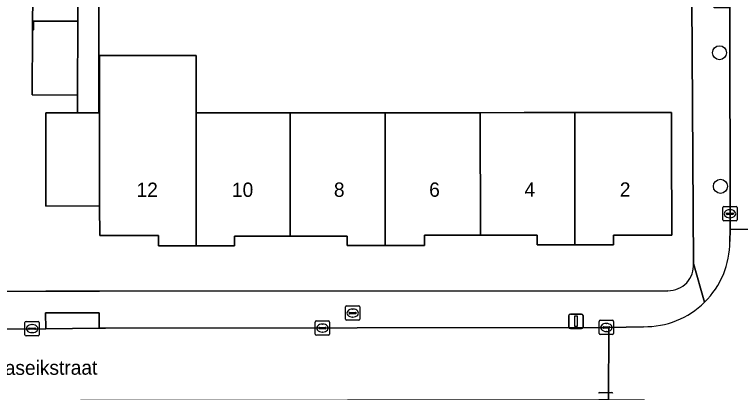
# Model space of a CAD drawing. Extents: x 160732 to 162107, y 387428 to 388479.
# Drawn here: x 161106.9 to 161157.5, y 387848.1 to 387874.5 of the extents above; entities that cross this region are included whole.
import ezdxf

# ---------------------------------------------------------------- set-up
doc = ezdxf.new("R2010")
doc.units = 0
for name, color, linetype in [('IMGEO_Boom', 7, 'Continuous'), ('IMGEO_Brandkraan', 7, 'Continuous'), ('IMGEO_Erf', 7, 'Continuous'), ('IMGEO_Kolk', 7, 'Continuous'), ('IMGEO_Lichtmast', 7, 'Continuous'), ('IMGEO_Muur', 7, 'Continuous'), ('IMGEO_Openbare_ruimte_label', 7, 'Continuous'), ('IMGEO_Pand', 7, 'Continuous'), ('IMGEO_Pand_nummerreeks', 7, 'Continuous'), ('IMGEO_Rijbaan_lokaal_open', 7, 'Continuous'), ('IMGEO_Voetpad_open', 7, 'Continuous')]:
    doc.layers.add(name, color=color, linetype=linetype)

msp = doc.modelspace()

# ---------------------------------------------------------------- linework, layer by layer
at = {"layer": 'IMGEO_Boom'}
for centre in [(161156.083, 387871.844), (161156.15, 387862.513)]:
    msp.add_circle(centre, 0.489, dxfattribs=at)
at = {"layer": 'IMGEO_Brandkraan'}
for p, q in [((161129.971, 387853.237), (161129.971, 387854.089)), ((161130.046, 387854.163), (161130.898, 387854.163)), ((161130.972, 387854.089), (161130.972, 387853.237)), ((161130.23, 387853.657), (161130.23, 387853.669)), ((161130.668, 387853.62), (161130.27, 387853.62)), ((161130.273, 387853.706), (161130.671, 387853.706)), ((161130.459, 387853.943), (161130.484, 387853.943)), ((161130.714, 387853.669), (161130.714, 387853.657)), ((161130.898, 387853.163), (161130.046, 387853.163)), ((161130.482, 387853.383), (161130.457, 387853.383))]:
    msp.add_line(p, q, dxfattribs=at)
for points in [[(161129.971, 387853.237), (161129.971, 387854.089)], [(161130.046, 387854.163), (161130.898, 387854.163)], [(161130.972, 387854.089), (161130.972, 387853.237)], [(161130.898, 387853.163), (161130.046, 387853.163)]]:
    msp.add_lwpolyline(points, dxfattribs=at)
for centre, radius, start, end in [((161130.048, 387854.087), 0.0765, 91.552, 178.448), ((161130.048, 387854.087), 0.0765, 91.552, 178.448), ((161130.896, 387854.087), 0.0765, 1.552, 88.448), ((161130.896, 387854.087), 0.0765, 1.552, 88.448), ((161130.27, 387853.666), 0.0403, 85.8775, 175.7526), ((161130.267, 387853.656), 0.0366, 178.938, 274.7102), ((161130.671, 387853.663), 0.043, 264.8664, 352.4533), ((161130.675, 387853.668), 0.0386, 1.7309, 96.639), ((161130.048, 387853.239), 0.0765, 181.552, 268.448), ((161130.048, 387853.239), 0.0765, 181.552, 268.448), ((161130.896, 387853.239), 0.0765, 271.552, 358.448), ((161130.896, 387853.239), 0.0765, 271.552, 358.448)]:
    msp.add_arc(centre, radius, start, end, dxfattribs=at)
for centre, major_axis, ratio, start_param, end_param in [((161130.458, 387853.663), (-0.387, 0.002), 0.722429, 4.712389, 7.853982), ((161130.483, 387853.663), (-0.39, 0.002), 0.717154, 1.570796, 4.712389)]:
    msp.add_ellipse(centre, major_axis=major_axis, ratio=ratio, start_param=start_param, end_param=end_param, dxfattribs=at)
at = {"layer": 'IMGEO_Erf'}
for points in [[(161112.733, 387875.821), (161112.735, 387867.648), (161112.79, 387867.648), (161112.791, 387871.639), (161119.532, 387871.641), (161119.532, 387867.65), (161126.111, 387867.652), (161132.75, 387867.654), (161139.382, 387867.656), (161142.447, 387867.657), (161145.98, 387867.658), (161152.733, 387867.66), (161152.741, 387865.462), (161152.763, 387859.093), (161148.679, 387859.092), (161148.679, 387858.434), (161145.98, 387858.433), (161143.347, 387858.432), (161143.347, 387859.112), (161139.388, 387859.11), (161135.491, 387859.108), (161135.492, 387858.379), (161132.75, 387858.378), (161130.075, 387858.377), (161130.074, 387859.027), (161126.114, 387859.025), (161122.219, 387859.023), (161122.219, 387858.369), (161119.532, 387858.367), (161116.913, 387858.366), (161116.912, 387859.074), (161112.822, 387859.072), (161112.788, 387861.14), (161109.045, 387861.139), (161109.043, 387867.647), (161111.245, 387867.648), (161111.245, 387868.882), (161108.098, 387868.899), (161108.123, 387873.424), (161108.152, 387878.764)], [(161154.269, 387857.129), (161154.158, 387875.498)], [(161091.158, 387855.088), (161095.167, 387855.112), (161109.047, 387855.187), (161112.79, 387855.204), (161152.485, 387855.226)]]:
    msp.add_lwpolyline(points, dxfattribs=at)
msp.add_arc((161152.499, 387857), 1.774, 269.5386, 4.1586, dxfattribs=at)
at = {"layer": 'IMGEO_Kolk'}
for p, q in [((161156.389, 387861.099), (161157.241, 387861.099)), ((161156.314, 387860.173), (161156.314, 387861.025)), ((161156.573, 387860.593), (161156.573, 387860.605)), ((161157.011, 387860.556), (161156.613, 387860.556)), ((161156.616, 387860.642), (161157.014, 387860.642)), ((161156.802, 387860.879), (161156.827, 387860.879)), ((161157.057, 387860.605), (161157.057, 387860.593)), ((161157.315, 387861.025), (161157.315, 387860.173)), ((161157.241, 387860.099), (161156.389, 387860.099)), ((161156.825, 387860.319), (161156.8, 387860.319)), ((161107.584, 387852.15), (161107.584, 387853.002)), ((161107.659, 387853.076), (161108.511, 387853.076)), ((161108.585, 387853.002), (161108.585, 387852.15)), ((161127.858, 387852.188), (161127.858, 387853.04)), ((161127.933, 387853.114), (161128.785, 387853.114)), ((161128.859, 387853.04), (161128.859, 387852.188)), ((161147.683, 387852.232), (161147.683, 387853.084)), ((161147.758, 387853.158), (161148.61, 387853.158)), ((161148.684, 387853.084), (161148.684, 387852.232)), ((161107.843, 387852.57), (161107.843, 387852.582)), ((161108.281, 387852.533), (161107.883, 387852.533)), ((161107.886, 387852.619), (161108.284, 387852.619)), ((161108.072, 387852.856), (161108.097, 387852.856)), ((161108.327, 387852.582), (161108.327, 387852.57)), ((161128.117, 387852.608), (161128.117, 387852.62)), ((161128.555, 387852.571), (161128.157, 387852.571)), ((161128.16, 387852.657), (161128.558, 387852.657)), ((161128.346, 387852.894), (161128.371, 387852.894)), ((161128.601, 387852.62), (161128.601, 387852.608)), ((161147.942, 387852.652), (161147.942, 387852.664)), ((161148.38, 387852.615), (161147.982, 387852.615)), ((161147.985, 387852.701), (161148.383, 387852.701)), ((161148.171, 387852.938), (161148.196, 387852.938)), ((161148.426, 387852.664), (161148.426, 387852.652)), ((161108.511, 387852.076), (161107.659, 387852.076)), ((161108.095, 387852.296), (161108.07, 387852.296)), ((161128.785, 387852.114), (161127.933, 387852.114)), ((161128.369, 387852.334), (161128.344, 387852.334)), ((161148.61, 387852.158), (161147.758, 387852.158)), ((161148.194, 387852.378), (161148.169, 387852.378)), ((161147.704, 387848.119), (161148.556, 387848.119))]:
    msp.add_line(p, q, dxfattribs=at)
for points in [[(161156.389, 387861.099), (161157.241, 387861.099)], [(161156.314, 387860.173), (161156.314, 387861.025)], [(161157.315, 387861.025), (161157.315, 387860.173)], [(161157.241, 387860.099), (161156.389, 387860.099)], [(161107.584, 387852.15), (161107.584, 387853.002)], [(161107.659, 387853.076), (161108.511, 387853.076)], [(161108.585, 387853.002), (161108.585, 387852.15)], [(161127.858, 387852.188), (161127.858, 387853.04)], [(161127.933, 387853.114), (161128.785, 387853.114)], [(161128.859, 387853.04), (161128.859, 387852.188)], [(161147.683, 387852.232), (161147.683, 387853.084)], [(161147.758, 387853.158), (161148.61, 387853.158)], [(161148.684, 387853.084), (161148.684, 387852.232)], [(161108.511, 387852.076), (161107.659, 387852.076)], [(161128.785, 387852.114), (161127.933, 387852.114)], [(161148.61, 387852.158), (161147.758, 387852.158)], [(161147.704, 387848.119), (161148.556, 387848.119)]]:
    msp.add_lwpolyline(points, dxfattribs=at)
for centre, radius, start, end in [((161156.391, 387861.023), 0.0765, 91.552, 178.448), ((161156.391, 387861.023), 0.0765, 91.552, 178.448), ((161157.239, 387861.023), 0.0765, 1.552, 88.448), ((161157.239, 387861.023), 0.0765, 1.552, 88.448), ((161156.613, 387860.602), 0.0403, 85.8775, 175.7526), ((161156.61, 387860.592), 0.0366, 178.938, 274.7102), ((161157.014, 387860.599), 0.043, 264.8664, 352.4533), ((161157.018, 387860.604), 0.0386, 1.7309, 96.639), ((161156.391, 387860.175), 0.0765, 181.552, 268.448), ((161156.391, 387860.175), 0.0765, 181.552, 268.448), ((161157.239, 387860.175), 0.0765, 271.552, 358.448), ((161157.239, 387860.175), 0.0765, 271.552, 358.448), ((161107.661, 387853), 0.0765, 91.552, 178.448), ((161107.661, 387853), 0.0765, 91.552, 178.448), ((161108.509, 387853), 0.0765, 1.552, 88.448), ((161108.509, 387853), 0.0765, 1.552, 88.448), ((161127.935, 387853.038), 0.0765, 91.552, 178.448), ((161127.935, 387853.038), 0.0765, 91.552, 178.448), ((161128.783, 387853.038), 0.0765, 1.552, 88.448), ((161128.783, 387853.038), 0.0765, 1.552, 88.448), ((161147.76, 387853.082), 0.0765, 91.552, 178.448), ((161147.76, 387853.082), 0.0765, 91.552, 178.448), ((161148.608, 387853.082), 0.0765, 1.552, 88.448), ((161148.608, 387853.082), 0.0765, 1.552, 88.448), ((161107.883, 387852.579), 0.0403, 85.8775, 175.7526), ((161107.88, 387852.569), 0.0366, 178.938, 274.7102), ((161108.284, 387852.576), 0.043, 264.8664, 352.4533), ((161108.288, 387852.581), 0.0386, 1.7309, 96.639), ((161128.157, 387852.617), 0.0403, 85.8775, 175.7526), ((161128.154, 387852.607), 0.0366, 178.938, 274.7102), ((161128.558, 387852.614), 0.043, 264.8664, 352.4533), ((161128.562, 387852.619), 0.0386, 1.7309, 96.639), ((161147.982, 387852.661), 0.0403, 85.8775, 175.7526), ((161147.979, 387852.651), 0.0366, 178.938, 274.7102), ((161148.383, 387852.658), 0.043, 264.8664, 352.4533), ((161148.387, 387852.663), 0.0386, 1.7309, 96.639), ((161107.661, 387852.152), 0.0765, 181.552, 268.448), ((161107.661, 387852.152), 0.0765, 181.552, 268.448), ((161108.509, 387852.152), 0.0765, 271.552, 358.448), ((161108.509, 387852.152), 0.0765, 271.552, 358.448), ((161127.935, 387852.19), 0.0765, 181.552, 268.448), ((161127.935, 387852.19), 0.0765, 181.552, 268.448), ((161128.783, 387852.19), 0.0765, 271.552, 358.448), ((161128.783, 387852.19), 0.0765, 271.552, 358.448), ((161147.76, 387852.234), 0.0765, 181.552, 268.448), ((161147.76, 387852.234), 0.0765, 181.552, 268.448), ((161148.608, 387852.234), 0.0765, 271.552, 358.448), ((161148.608, 387852.234), 0.0765, 271.552, 358.448), ((161147.706, 387848.043), 0.0765, 91.552, 178.448), ((161147.706, 387848.043), 0.0765, 91.552, 178.448), ((161148.554, 387848.043), 0.0765, 1.552, 88.448), ((161148.554, 387848.043), 0.0765, 1.552, 88.448)]:
    msp.add_arc(centre, radius, start, end, dxfattribs=at)
for centre, major_axis, ratio, start_param, end_param in [((161156.801, 387860.599), (-0.387, 0.002), 0.722429, 4.712389, 7.853982), ((161156.826, 387860.599), (-0.39, 0.002), 0.717154, 1.570796, 4.712389), ((161108.071, 387852.576), (-0.387, 0.002), 0.722429, 4.712389, 7.853982), ((161108.096, 387852.576), (-0.39, 0.002), 0.717154, 1.570796, 4.712389), ((161128.345, 387852.614), (-0.387, 0.002), 0.722429, 4.712389, 7.853982), ((161128.37, 387852.614), (-0.39, 0.002), 0.717154, 1.570796, 4.712389), ((161148.17, 387852.658), (-0.387, 0.002), 0.722429, 4.712389, 7.853982), ((161148.195, 387852.658), (-0.39, 0.002), 0.717154, 1.570796, 4.712389)]:
    msp.add_ellipse(centre, major_axis=major_axis, ratio=ratio, start_param=start_param, end_param=end_param, dxfattribs=at)
at = {"layer": 'IMGEO_Lichtmast'}
for p, q in [((161145.569, 387852.691), (161145.569, 387853.491)), ((161145.569, 387853.491), (161145.569, 387852.691)), ((161145.669, 387853.591), (161146.459, 387853.591)), ((161146.459, 387853.591), (161145.669, 387853.591)), ((161146.559, 387853.491), (161146.559, 387852.691)), ((161146.559, 387852.691), (161146.559, 387853.491)), ((161146.459, 387852.591), (161145.669, 387852.591)), ((161145.669, 387852.591), (161146.459, 387852.591))]:
    msp.add_line(p, q, dxfattribs=at)
msp.add_lwpolyline([(161145.989, 387853.466), (161146.139, 387853.466), (161146.139, 387852.716), (161145.989, 387852.716), (161145.989, 387853.466)], dxfattribs=at)
for centre, start, end in [((161145.669, 387853.491), 90, 180), ((161145.669, 387853.491), 90, 180), ((161146.459, 387853.491), 0, 90), ((161146.459, 387853.491), 360, 90), ((161145.669, 387852.691), 180, 270), ((161145.669, 387852.691), 180, 270), ((161146.459, 387852.691), 270, 0), ((161146.459, 387852.691), 270, 0)]:
    msp.add_arc(centre, 0.1, start, end, dxfattribs=at)
at = {"layer": 'IMGEO_Muur'}
msp.add_lwpolyline([(161109.047, 387855.187), (161095.167, 387855.112)], dxfattribs=at)
at = {"layer": 'IMGEO_Pand'}
for points in [[(161111.301, 387878.877), (161108.153, 387878.895), (161108.152, 387878.764), (161108.123, 387873.424), (161108.189, 387873.439), (161108.189, 387874.053), (161111.274, 387874.053)], [(161108.123, 387873.424), (161108.098, 387868.899), (161111.245, 387868.882), (161111.274, 387874.053), (161108.189, 387874.053), (161108.189, 387873.439)], [(161119.532, 387867.65), (161119.532, 387871.641), (161112.791, 387871.639), (161112.79, 387867.648), (161112.788, 387861.14), (161112.822, 387859.072), (161116.912, 387859.074), (161116.913, 387858.366), (161119.532, 387858.367)], [(161112.79, 387867.648), (161112.735, 387867.648), (161111.245, 387867.648), (161109.043, 387867.647), (161109.045, 387861.139), (161112.788, 387861.14)], [(161119.532, 387867.65), (161119.532, 387858.367), (161122.219, 387858.369), (161122.219, 387859.023), (161126.114, 387859.025), (161126.111, 387867.652)], [(161126.111, 387867.652), (161126.114, 387859.025), (161130.074, 387859.027), (161130.075, 387858.377), (161132.75, 387858.378), (161132.75, 387867.654)], [(161132.75, 387867.654), (161132.75, 387858.378), (161135.492, 387858.379), (161135.491, 387859.108), (161139.388, 387859.11), (161139.382, 387867.656)], [(161142.447, 387867.657), (161139.382, 387867.656), (161139.388, 387859.11), (161143.347, 387859.112), (161143.347, 387858.432), (161145.98, 387858.433), (161145.98, 387867.658)], [(161152.741, 387865.462), (161152.733, 387867.66), (161145.98, 387867.658), (161145.98, 387858.433), (161148.679, 387858.434), (161148.679, 387859.092), (161152.763, 387859.093)]]:
    msp.add_lwpolyline(points, close=True, dxfattribs=at)
at = {"layer": 'IMGEO_Rijbaan_lokaal_open'}
for points in [[(161161.627, 387913.926), (161161.627, 387913.997), (161161.618, 387942.56), (161156.704, 387942.547), (161156.776, 387906.254), (161156.817, 387879.896), (161156.803, 387874.965), (161156.836, 387859.504), (161161.733, 387859.513), (161161.702, 387896.422)], [(161161.733, 387859.513), (161156.836, 387859.504), (161156.809, 387858.666)], [(161069.255, 387847.491), (161071.476, 387847.488), (161071.693, 387847.488), (161111.468, 387847.576), (161112.55, 387847.578), (161147.649, 387847.619), (161148.329, 387847.635), (161148.349, 387852.658), (161113.214, 387852.617), (161112.762, 387852.617), (161109.039, 387852.562), (161086.621, 387852.533), (161064.109, 387852.517)], [(161150.774, 387852.713), (161148.349, 387852.658), (161148.329, 387847.635), (161150.849, 387847.601)]]:
    msp.add_lwpolyline(points, dxfattribs=at)
for centre, radius, start, end in [((161150.881, 387858.639), 5.928, 314.6081, 0.2575), ((161150.882, 387858.639), 5.927, 268.9556, 314.601)]:
    msp.add_arc(centre, radius, start, end, dxfattribs=at)
at = {"layer": 'IMGEO_Voetpad_open'}
for points in [[(161154.847, 387947.799), (161154.127, 387944.025), (161154.217, 387897.663), (161154.171, 387880.36), (161154.167, 387878.879), (161154.158, 387875.498), (161154.269, 387857.129), (161155.044, 387854.419)], [(161156.809, 387858.666), (161156.836, 387859.504), (161156.803, 387874.965), (161155.715, 387874.967), (161155.688, 387879.883), (161156.817, 387879.896), (161156.776, 387906.254), (161156.704, 387942.547)], [(161111.301, 387878.877), (161111.274, 387874.053), (161111.245, 387868.882), (161111.245, 387867.648), (161112.735, 387867.648), (161112.733, 387875.821)], [(161155.044, 387854.419), (161154.269, 387857.129)], [(161152.485, 387855.226), (161112.79, 387855.204), (161109.047, 387855.187), (161095.167, 387855.112), (161091.158, 387855.088)], [(161086.621, 387852.533), (161109.039, 387852.562), (161109.019, 387853.689), (161112.762, 387853.691), (161112.762, 387852.617), (161113.214, 387852.617), (161148.349, 387852.658), (161150.774, 387852.713)]]:
    msp.add_lwpolyline(points, dxfattribs=at)
msp.add_lwpolyline([(161109.039, 387852.562), (161112.762, 387852.617), (161112.762, 387853.691), (161109.019, 387853.689)], close=True, dxfattribs=at)
for centre, radius, start, end in [((161150.881, 387858.639), 5.928, 314.6081, 0.2575), ((161152.499, 387857), 1.774, 269.5386, 4.1586), ((161150.882, 387858.639), 5.927, 268.9556, 314.601)]:
    msp.add_arc(centre, radius, start, end, dxfattribs=at)

# ---------------------------------------------------------------- texts
at = {"layer": 'IMGEO_Openbare_ruimte_label'}
msp.add_text('Maaseikstraat', height=1, rotation=0.1719, dxfattribs=at).set_placement((161104.317, 387849.337))
at = {"layer": 'IMGEO_Pand_nummerreeks'}
for s, rotation, p in [('12', 0.0286, (161115.378, 387861.772)), ('10', 0.0301, (161122.041, 387861.775)), ('8', 0.0301, (161129.159, 387861.779)), ('6', 0.0301, (161135.811, 387861.782)), ('4', 0.0301, (161142.468, 387861.786)), ('2', 0.0286, (161149.123, 387861.789))]:
    msp.add_text(s, height=1, rotation=rotation, dxfattribs=at).set_placement(p)

doc.saveas('drawing.dxf')
